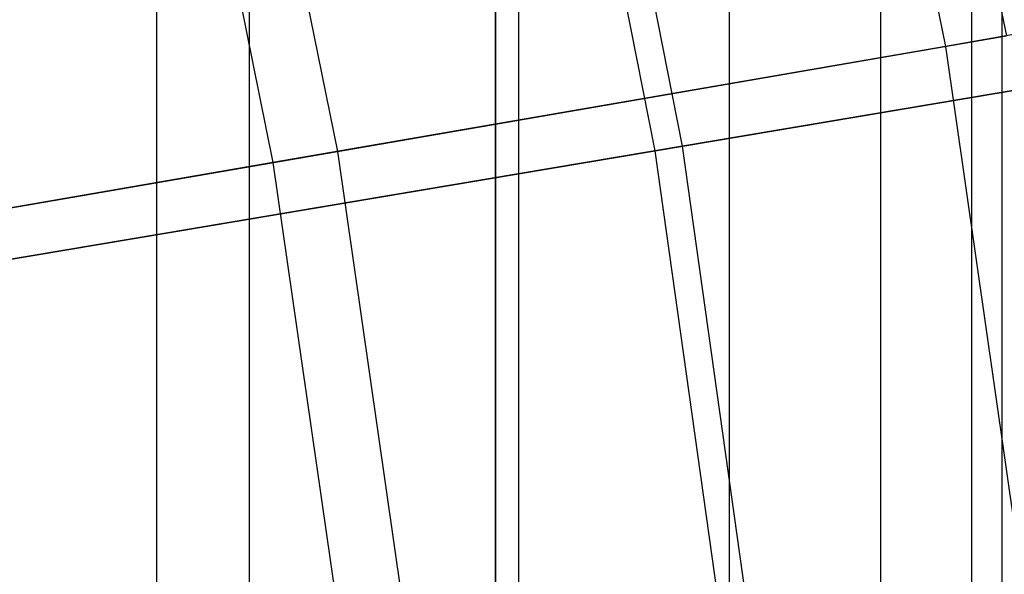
# Model space of a CAD drawing. Extents: x 0.1 to 12.1, y -6 to 6.
# Tile 295 of 334: x 9.731 to 10.061, y 0.512 to 0.698. Entities that reach past the tile are written whole.
import ezdxf

# ---------------------------------------------------------------- set-up
doc = ezdxf.new("R2010")
doc.units = 0
doc.header["$LTSCALE"] = 2.54
doc.layers.get('0').update_dxf_attribs({"linetype": 'CONTINUOUS'})

# ---------------------------------------------------------------- blocks, each defined once
blk = doc.blocks.new('DROPS_COLOR_B-11195_STL')
at = {"color": 0}
for p, q in [((10.0153, 0.91977, 11.68863), (10.06136, 0.69246, 11.68863)), ((10.0153, 0.91977, 11.68863), (10.06136, 0.69246, 11.68863)), ((9.99511, 0.91507, 3.67561), (10.04093, 0.68893, 3.67561)), ((9.99511, 0.91507, 3.67561), (10.04093, 0.68893, 3.67561)), ((9.77669, -0.90001, 52.23318), (9.77669, 0.89999, 52.23318)), ((9.77669, -0.90001, 52.23318), (9.77669, 0.89999, 52.23318)), ((9.77669, -0.90001, 61.65363), (9.77669, 0.89999, 61.65363)), ((9.77669, -0.90001, 61.65363), (9.77669, 0.89999, 61.65363)), ((9.8078, -0.9, 45.33241), (9.8078, 0.9, 45.33241)), ((9.8078, -0.9, 45.33241), (9.8078, 0.9, 45.33241)), ((9.8078, -0.9, 42.53669), (9.8078, 0.9, 42.53669)), ((9.8078, -0.9, 42.53669), (9.8078, 0.9, 42.53669)), ((9.89797, -0.9, 45.06148), (9.89797, 0.9, 45.06148)), ((9.89797, -0.9, 45.06148), (9.89797, 0.9, 45.06148)), ((9.89797, -0.9, 42.80762), (9.89797, 0.9, 42.80762)), ((9.89797, -0.9, 42.80762), (9.89797, 0.9, 42.80762)), ((9.96859, -0.9, 44.78481), (9.96859, 0.9, 44.78481)), ((9.96859, -0.9, 44.78481), (9.96859, 0.9, 44.78481)), ((9.96859, -0.9, 43.08429), (9.96859, 0.9, 43.08429)), ((9.96859, -0.9, 43.08429), (9.96859, 0.9, 43.08429)), ((10.01929, -0.9, 44.50381), (10.01929, 0.9, 44.50381)), ((10.01929, -0.9, 44.50381), (10.01929, 0.9, 44.50381)), ((10.01929, -0.9, 43.36529), (10.01929, 0.9, 43.36529)), ((10.01929, -0.9, 43.36529), (10.01929, 0.9, 43.36529)), ((10.04981, -0.9, 44.21991), (10.04981, 0.9, 44.21991)), ((10.04981, -0.9, 44.21991), (10.04981, 0.9, 44.21991)), ((10.04981, -0.9, 43.64919), (10.04981, 0.9, 43.64919)), ((10.04981, -0.9, 43.64919), (10.04981, 0.9, 43.64919)), ((10.06, -0.9, 43.93455), (10.06, 0.9, 43.93455)), ((10.06, -0.9, 43.93455), (10.06, 0.9, 43.93455)), ((9.79376, 0.86825, 11.92247), (9.83724, 0.65368, 11.92247)), ((9.79376, 0.86825, 11.92247), (9.83724, 0.65368, 11.92247)), ((9.7724, 0.86328, 3.44296), (9.81563, 0.64994, 3.44296)), ((9.7724, 0.86328, 3.44296), (9.81563, 0.64994, 3.44296)), ((9.89022, 0, 35.15082), (9.89022, 0.8, 35.15082)), ((9.89022, 0, 35.15082), (9.89022, 0.8, 35.15082)), ((9.89022, 0.8, 18.72294), (9.89022, 0, 18.72294)), ((9.89022, 0.8, 18.72294), (9.89022, 0, 18.72294)), ((10.25322, 0.72567, 3.92055), (10.04093, 0.68893, 3.67561)), ((10.25322, 0.72567, 3.92055), (10.04093, 0.68893, 3.67561)), ((9.83724, 0.65368, 11.92247), (10.06136, 0.69246, 11.68863)), ((9.83724, 0.65368, 11.92247), (10.06136, 0.69246, 11.68863)), ((10.04093, 0.68893, 3.67561), (9.81563, 0.64994, 3.44296)), ((10.04093, 0.68893, 3.67561), (9.81563, 0.64994, 3.44296)), ((10.04093, 0.68893, 3.67561), (10.07377, 0.46054, 3.67561)), ((10.04093, 0.68893, 3.67561), (10.07377, 0.46054, 3.67561)), ((9.60073, 0.61275, 12.14337), (9.83724, 0.65368, 11.92247)), ((9.60073, 0.61275, 12.14337), (9.83724, 0.65368, 11.92247)), ((9.83724, 0.65368, 11.92247), (9.8684, 0.43697, 11.92247)), ((9.83724, 0.65368, 11.92247), (9.8684, 0.43697, 11.92247)), ((9.81563, 0.64994, 3.44296), (9.578, 0.60881, 3.2233)), ((9.81563, 0.64994, 3.44296), (9.578, 0.60881, 3.2233)), ((9.81563, 0.64994, 3.44296), (9.84661, 0.43447, 3.44296)), ((9.81563, 0.64994, 3.44296), (9.84661, 0.43447, 3.44296))]:
    blk.add_line(p, q, dxfattribs=at)
blk = doc.blocks.new('GROUP_1')
at = {"color": 0}
for p, q in [((9.88372, 6.65123, 1.47351), (9.84137, 6.86606, 1.47351)), ((9.88372, 6.65123, 1.47351), (9.84137, 6.86606, 1.47351)), ((9.89291, 6.65278, 10.51837), (9.85046, 6.86811, 10.51837)), ((9.89291, 6.65278, 10.51837), (9.85046, 6.86811, 10.51837)), ((9.88372, 6.65123, 1.47351), (10.12356, 6.69162, 1.69719)), ((9.88372, 6.65123, 1.47351), (10.12356, 6.69162, 1.69719)), ((10.13229, 6.69309, 10.29419), (9.89291, 6.65278, 10.51837)), ((10.13229, 6.69309, 10.29419), (9.89291, 6.65278, 10.51837)), ((9.6321, 6.60887, 1.26356), (9.88372, 6.65123, 1.47351)), ((9.6321, 6.60887, 1.26356), (9.88372, 6.65123, 1.47351)), ((9.89291, 6.65278, 10.51837), (9.64171, 6.61049, 10.72884)), ((9.89291, 6.65278, 10.51837), (9.64171, 6.61049, 10.72884)), ((9.91406, 6.43439, 1.47351), (9.88372, 6.65123, 1.47351)), ((9.91406, 6.43439, 1.47351), (9.88372, 6.65123, 1.47351)), ((9.92332, 6.43542, 10.51837), (9.89291, 6.65278, 10.51837)), ((9.92332, 6.43542, 10.51837), (9.89291, 6.65278, 10.51837))]:
    blk.add_line(p, q, dxfattribs=at)
blk.add_blockref('DROPS_COLOR_B-11195_STL', (-0.06, 5.99731, -1.7), dxfattribs=at)

msp = doc.modelspace()

# ---------------------------------------------------------------- block references
at = {"color": 0}
msp.add_blockref('GROUP_1', (0.06, -5.99731, 1.7), dxfattribs=at)

doc.saveas('drawing.dxf')
